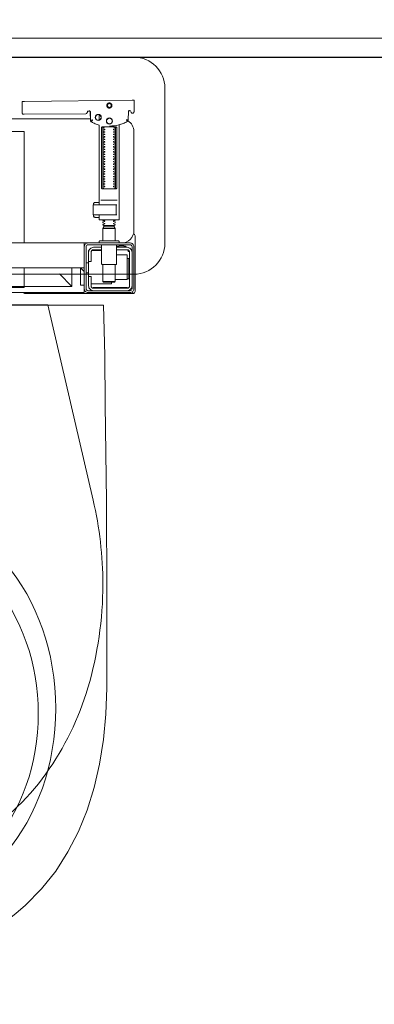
# Model space of a CAD drawing. Header units: millimetres. Extents: x 23192 to 177760, y -399809 to -79279.
# Tile 422 of 656: x 60905 to 60934, y -195503 to -195424. Entities that reach past the tile are written whole.
import ezdxf

# ---------------------------------------------------------------- set-up
doc = ezdxf.new("R2010")
doc.units = ezdxf.units.MM
doc.linetypes.add('HIDDEN2', pattern=[4.7625, 3.175, -1.5875])
doc.layers.get('0').update_dxf_attribs({"lineweight": 0})
for name, color, linetype, lineweight in [('!! 0_ Istn-sciany', 3, 'Continuous', 30), ('!! 2_wypos-sanitarne', 240, 'Continuous', 9), ('!! wymiary osi', 250, 'Continuous', 9)]:
    doc.layers.add(name, color=color, linetype=linetype, lineweight=lineweight)
doc.layers.add('!! 2_WYBURZENIA DO REMONTU', color=7, linetype='Continuous', lineweight=0, true_color=0x4d4d4d, plot=False)
doc.layers.add('!!_@ wypos sanit nd', color=7, linetype='Continuous', lineweight=0, plot=False)
doc.layers.add('Powierzchnia', color=140, linetype='Continuous', lineweight=5, plot=False)
doc.styles.add('TXT', font='simplex.shx')
doc.dimstyles.new('DIM50', dxfattribs={"dimscale": 5, "dimtxt": 2.5, "dimasz": 1.5, "dimexe": 0, "dimexo": 0, "dimgap": 0.5, "dimtad": 1, "dimdec": 4, "dimrnd": 0.5, "dimdsep": 46, "dimtxsty": 'TXT', "dimblk1": 'TICK1', "dimblk2": 'TICK1', "dimsah": 1, "dimcen": 0, "dimse1": 1, "dimse2": 1, "dimclrd": 1, "dimclre": 7, "dimclrt": 9, "dimadec": 0, "dimazin": 0, "dimtfac": 1, "dimtdec": 4, "dimtmove": 2, "dimatfit": 3, "dimldrblk": 'TICK1', "dimfxl": 1, "dimtolj": 1, "dimarcsym": 0})

# ---------------------------------------------------------------- blocks, each defined once
blk = doc.blocks.new('A$C351F644B')
for p, q in [((-16.707, 35.716), (-13.073, 19.983)), ((16.707, 35.716), (13.073, 19.983)), ((13.073, 19.983), (-13.073, 19.983)), ((-20, 17.5), (20, 17.5)), ((-22.5, 2.5), (-22.5, 15)), ((22.5, 15), (22.5, 2.5)), ((20, 0), (-20, 0))]:
    blk.add_line(p, q)
blk.add_circle((0, 8.75), 1.959)
for centre, radius, start, end in [((0, 50.934), 14.066, 90, 120.1094), ((0, 50.934), 14.066, 59.8906, 90), ((2.349, 46.883), 18.749, 120.1094, 144.46232), ((-2.349, 46.883), 18.749, 35.53768, 59.8906), ((6.059, 44.233), 23.308, 144.46232, 163.51826), ((-6.059, 44.233), 23.308, 16.48174, 35.53768), ((11.917, 42.5), 29.417, 163.51826, 180), ((-11.917, 42.5), 29.417, 0, 16.48174), ((11.917, 42.5), 29.417, 180, 193.33258), ((-11.917, 42.5), 29.417, 346.66742, 0), ((-20, 15), 2.5, 90, 180), ((20, 15), 2.5, 0, 90), ((-20, 2.5), 2.5, 180, 270), ((20, 2.5), 2.5, 270, 0)]:
    blk.add_arc(centre, radius, start, end)
blk = doc.blocks.new('A$Cff2eaf8b')
for points in [[(0.16424, 0.07378), (0.16327, 0.07377), (0.16304, 0.07374), (0.16282, 0.07366), (0.16262, 0.07353), (0.16265, 0.07357), (0.16258, 0.07337), (0.16257, 0.07317, -0.157432), (0.16238, 0.07258), (0.1621, 0.07218, -0.241147), (0.16129, 0.07175), (0.1115, 0.07128), (0.11133, 0.07127), (0.11119, 0.07127), (0.11107, 0.07127), (0.11094, 0.07128), (0.11078, 0.0713), (0.11062, 0.07135), (0.11047, 0.07143), (0.11033, 0.07153), (0.11022, 0.07165), (0.11012, 0.07179), (0.11005, 0.07194), (0.11001, 0.0721), (0.10999, 0.07227), (0.10995, 0.08127), (0.11022, 0.08166)], [(0.19647, 0.0744), (0.19626, 0.07438), (0.19604, 0.0743), (0.19585, 0.07417), (0.19566, 0.07396, 0.132231), (0.19551, 0.07346), (0.19546, 0.06691)], [(0.19768, 0.0731, 0.415336), (0.19869, 0.07211)], [(0.19885, 0.07212), (0.19898, 0.07212), (0.19912, 0.07213), (0.19927, 0.07216), (0.1994, 0.07222), (0.19953, 0.07229), (0.19965, 0.07238), (0.19975, 0.07248), (0.20007, 0.07294, 0.158481), (0.20025, 0.07353)], [(0.18031, 0.06175, 0.125713), (0.19466, 0.06556, 0.121439), (0.19519, 0.06605, -0.262119), (0.2, 0.0575), (0.2, -0.0225, -0.414214), (0.19, -0.0325), (0.18751, -0.0325, 0.405519), (0.188, -0.032), (0.188, -0.0313, 0.414214), (0.1875, -0.0308), (0.1725, -0.0308, 0.414214), (0.172, -0.0313), (0.172, -0.032, 0.405519), (0.17249, -0.0325, 0.001664), (0.15993, -0.0325)], [(0.172, -0.00986), (0.172, -0.01366, 0.414214), (0.1722, -0.01386), (0.18462, -0.01386), (0.1878, -0.01386, 0.414214), (0.188, -0.01366), (0.188, 0.06267), (0.18885, 0.06292), (0.18969, 0.06319), (0.19052, 0.0635), (0.19134, 0.06382), (0.19215, 0.06417), (0.19295, 0.06454), (0.19374, 0.06494), (0.19456, 0.06538), (0.19464, 0.06544), (0.19473, 0.0655), (0.19481, 0.06557), (0.19488, 0.06564), (0.19495, 0.06572), (0.19502, 0.06581)], [(0.17647, 0.01114, 0.182836), (0.17636, 0.01123), (0.17515, 0.01163, 0.050055), (0.175, 0.0119), (0.175, 0.01218, 0.050055), (0.17515, 0.01244), (0.17636, 0.01285, 0.719897), (0.17636, 0.01323), (0.17515, 0.01363, 0.050055), (0.175, 0.0139), (0.175, 0.01418, 0.050055), (0.17515, 0.01444), (0.17636, 0.01485, 0.719897), (0.17636, 0.01523), (0.17515, 0.01563, 0.050055), (0.175, 0.0159), (0.175, 0.01618, 0.050055), (0.17515, 0.01644), (0.17636, 0.01685, 0.719897), (0.17636, 0.01723), (0.17515, 0.01763, 0.050055), (0.175, 0.0179), (0.175, 0.01818, 0.050055), (0.17515, 0.01844), (0.17636, 0.01885, 0.719897), (0.17636, 0.01923), (0.17515, 0.01963, 0.050055), (0.175, 0.0199), (0.175, 0.02018, 0.050055), (0.17515, 0.02044), (0.17636, 0.02085, 0.719897), (0.17636, 0.02123), (0.17515, 0.02163, 0.050055), (0.175, 0.0219), (0.175, 0.02218, 0.050055), (0.17515, 0.02244), (0.17636, 0.02285, 0.719897), (0.17636, 0.02323), (0.17515, 0.02363, 0.050055), (0.175, 0.0239), (0.175, 0.02418, 0.050055), (0.17515, 0.02444), (0.17636, 0.02485, 0.719897), (0.17636, 0.02523), (0.17515, 0.02563, 0.050055), (0.175, 0.0259), (0.175, 0.02618, 0.050055), (0.17515, 0.02644), (0.17636, 0.02685, 0.719897), (0.17636, 0.02723), (0.17515, 0.02763, 0.050055), (0.175, 0.0279), (0.175, 0.02818, 0.050055), (0.17515, 0.02844), (0.17636, 0.02885, 0.719897), (0.17636, 0.02923), (0.17515, 0.02963, 0.050055), (0.175, 0.0299), (0.175, 0.03018, 0.050055), (0.17515, 0.03044), (0.17636, 0.03085, 0.719897), (0.17636, 0.03123), (0.17515, 0.03163, 0.050055), (0.175, 0.0319), (0.175, 0.03218, 0.050055), (0.17515, 0.03244), (0.17636, 0.03285, 0.719897), (0.17636, 0.03323), (0.17515, 0.03363, 0.050055), (0.175, 0.0339), (0.175, 0.03418, 0.050055), (0.17515, 0.03444), (0.17636, 0.03485, 0.719897), (0.17636, 0.03523), (0.17515, 0.03563, 0.050055), (0.175, 0.0359), (0.175, 0.03618, 0.050055), (0.17515, 0.03644), (0.17636, 0.03685, 0.719897), (0.17636, 0.03723), (0.17515, 0.03763, 0.050055), (0.175, 0.0379), (0.175, 0.03818, 0.050055), (0.17515, 0.03844), (0.17636, 0.03885, 0.719897), (0.17636, 0.03923), (0.17515, 0.03963, 0.050055), (0.175, 0.0399), (0.175, 0.04018, 0.050055), (0.17515, 0.04044), (0.17636, 0.04085, 0.719897), (0.17636, 0.04123), (0.17515, 0.04163, 0.050055), (0.175, 0.0419), (0.175, 0.04218, 0.050055), (0.17515, 0.04244), (0.17636, 0.04285, 0.719897), (0.17636, 0.04323), (0.17515, 0.04363, 0.050055), (0.175, 0.0439), (0.175, 0.04418, 0.050055), (0.17515, 0.04444), (0.17636, 0.04485, 0.719897), (0.17636, 0.04523), (0.17515, 0.04563, 0.050055), (0.175, 0.0459), (0.175, 0.04618, 0.050055), (0.17515, 0.04644), (0.17636, 0.04685, 0.719897), (0.17636, 0.04723), (0.17515, 0.04763, 0.050055), (0.175, 0.0479), (0.175, 0.04818, 0.050055), (0.17515, 0.04844), (0.17636, 0.04885, 0.719897), (0.17636, 0.04923), (0.17515, 0.04963, 0.050055), (0.175, 0.0499), (0.175, 0.05018, 0.050055), (0.17515, 0.05044), (0.17636, 0.05085, 0.719897), (0.17636, 0.05123), (0.17515, 0.05163, 0.050055), (0.175, 0.0519), (0.175, 0.05218, 0.050055), (0.17515, 0.05244), (0.17636, 0.05285, 0.719897), (0.17636, 0.05323), (0.17515, 0.05363, 0.050055), (0.175, 0.0539), (0.175, 0.05418, 0.050055), (0.17515, 0.05444), (0.17636, 0.05485, 0.719897), (0.17636, 0.05523), (0.17515, 0.05563, 0.050055), (0.175, 0.0559), (0.175, 0.05618, 0.050055), (0.17515, 0.05644), (0.17636, 0.05685, 0.719897), (0.17636, 0.05723), (0.17515, 0.05763, 0.050055), (0.175, 0.0579), (0.175, 0.05818, 0.050055), (0.17515, 0.05844), (0.17636, 0.05885, 0.719897), (0.17636, 0.05923), (0.17515, 0.05963, 0.050055), (0.175, 0.0599), (0.175, 0.06018, 0.050055), (0.17515, 0.06044), (0.17636, 0.06085, 0.474594), (0.17647, 0.06114)], [(0.18353, 0.06114, 0.474594), (0.18364, 0.06085), (0.18485, 0.06044, 0.050055), (0.185, 0.06018), (0.185, 0.0599, 0.050055), (0.18485, 0.05963), (0.18364, 0.05923, 0.719897), (0.18364, 0.05885), (0.18485, 0.05844, 0.050055), (0.185, 0.05818), (0.185, 0.0579, 0.050055), (0.18485, 0.05763), (0.18364, 0.05723, 0.719897), (0.18364, 0.05685), (0.18485, 0.05644, 0.050055), (0.185, 0.05618), (0.185, 0.0559, 0.050055), (0.18485, 0.05563), (0.18364, 0.05523, 0.719897), (0.18364, 0.05485), (0.18485, 0.05444, 0.050055), (0.185, 0.05418), (0.185, 0.0539, 0.050055), (0.18485, 0.05363), (0.18364, 0.05323, 0.719897), (0.18364, 0.05285), (0.18485, 0.05244, 0.050055), (0.185, 0.05218), (0.185, 0.0519, 0.050055), (0.18485, 0.05163), (0.18364, 0.05123, 0.719897), (0.18364, 0.05085), (0.18485, 0.05044, 0.050055), (0.185, 0.05018), (0.185, 0.0499, 0.050055), (0.18485, 0.04963), (0.18364, 0.04923, 0.719897), (0.18364, 0.04885), (0.18485, 0.04844, 0.050055), (0.185, 0.04818), (0.185, 0.0479, 0.050055), (0.18485, 0.04763), (0.18364, 0.04723, 0.719897), (0.18364, 0.04685), (0.18485, 0.04644, 0.050055), (0.185, 0.04618), (0.185, 0.0459, 0.050055), (0.18485, 0.04563), (0.18364, 0.04523, 0.719897), (0.18364, 0.04485), (0.18485, 0.04444, 0.050055), (0.185, 0.04418), (0.185, 0.0439, 0.050055), (0.18485, 0.04363), (0.18364, 0.04323, 0.719897), (0.18364, 0.04285), (0.18485, 0.04244, 0.050055), (0.185, 0.04218), (0.185, 0.0419, 0.050055), (0.18485, 0.04163), (0.18364, 0.04123, 0.719897), (0.18364, 0.04085), (0.18485, 0.04044, 0.050055), (0.185, 0.04018), (0.185, 0.0399, 0.050055), (0.18485, 0.03963), (0.18364, 0.03923, 0.719897), (0.18364, 0.03885), (0.18485, 0.03844, 0.050055), (0.185, 0.03818), (0.185, 0.0379, 0.050055), (0.18485, 0.03763), (0.18364, 0.03723, 0.719897), (0.18364, 0.03685), (0.18485, 0.03644, 0.050055), (0.185, 0.03618), (0.185, 0.0359, 0.050055), (0.18485, 0.03563), (0.18364, 0.03523, 0.719897), (0.18364, 0.03485), (0.18485, 0.03444, 0.050055), (0.185, 0.03418), (0.185, 0.0339, 0.050055), (0.18485, 0.03363), (0.18364, 0.03323, 0.719897), (0.18364, 0.03285), (0.18485, 0.03244, 0.050055), (0.185, 0.03218), (0.185, 0.0319, 0.050055), (0.18485, 0.03163), (0.18364, 0.03123, 0.719897), (0.18364, 0.03085), (0.18485, 0.03044, 0.050055), (0.185, 0.03018), (0.185, 0.0299, 0.050055), (0.18485, 0.02963), (0.18364, 0.02923, 0.719897), (0.18364, 0.02885), (0.18485, 0.02844, 0.050055), (0.185, 0.02818), (0.185, 0.0279, 0.050055), (0.18485, 0.02763), (0.18364, 0.02723, 0.719897), (0.18364, 0.02685), (0.18485, 0.02644, 0.050055), (0.185, 0.02618), (0.185, 0.0259, 0.050055), (0.18485, 0.02563), (0.18364, 0.02523, 0.719897), (0.18364, 0.02485), (0.18485, 0.02444, 0.050055), (0.185, 0.02418), (0.185, 0.0239, 0.050055), (0.18485, 0.02363), (0.18364, 0.02323, 0.719897), (0.18364, 0.02285), (0.18485, 0.02244, 0.050055), (0.185, 0.02218), (0.185, 0.0219, 0.050055), (0.18485, 0.02163), (0.18364, 0.02123, 0.719897), (0.18364, 0.02085), (0.18485, 0.02044, 0.050055), (0.185, 0.02018), (0.185, 0.0199, 0.050055), (0.18485, 0.01963), (0.18364, 0.01923, 0.719897), (0.18364, 0.01885), (0.18485, 0.01844, 0.050055), (0.185, 0.01818), (0.185, 0.0179, 0.050055), (0.18485, 0.01763), (0.18364, 0.01723, 0.719897), (0.18364, 0.01685), (0.18485, 0.01644, 0.050055), (0.185, 0.01618), (0.185, 0.0159, 0.050055), (0.18485, 0.01563), (0.18364, 0.01523, 0.719897), (0.18364, 0.01485), (0.18485, 0.01444, 0.050055), (0.185, 0.01418), (0.185, 0.0139, 0.050055), (0.18485, 0.01363), (0.18364, 0.01323, 0.719897), (0.18364, 0.01285), (0.18485, 0.01244, 0.050055), (0.185, 0.01218), (0.185, 0.0119, 0.050055), (0.18485, 0.01163), (0.18364, 0.01123, 0.182836), (0.18353, 0.01114)], [(0.18575, -0.00966), (0.18575, -0.00207), (0.18572, -0.00196), (0.18564, -0.00189), (0.18554, -0.00186), (0.18565, -0.00188), (0.18573, -0.00194), (0.18577, -0.00204), (0.18577, -0.00966), (0.18574, -0.00977), (0.18566, -0.00984), (0.18547, -0.00986), (0.18558, -0.00981), (0.18563, -0.00966), (0.18563, -0.00206), (0.18557, -0.00191), (0.18547, -0.00186), (0.16743, -0.00186, 0.414214), (0.16723, -0.00206), (0.16723, -0.00966, 0.414214), (0.16743, -0.00986), (0.18547, -0.00986)], [(0.18555, -0.00986, 0.414213), (0.18575, -0.00966), (0.18575, -0.00207), (0.18575, -0.00966), (0.18572, -0.00977), (0.18564, -0.00984), (0.18554, -0.00986)], [(0.175, -0.01382), (0.175, -0.01406, -0.050055), (0.17515, -0.01432), (0.17636, -0.01473, -0.719897), (0.17636, -0.01511), (0.17515, -0.01552, -0.050055), (0.175, -0.01578), (0.175, -0.01606, -0.050055), (0.17515, -0.01632), (0.17636, -0.01673, -0.719897), (0.17636, -0.01711), (0.17515, -0.01752, -0.050055), (0.175, -0.01778), (0.1759, -0.0183), (0.1759, -0.01936), (0.175, -0.02092), (0.175, -0.0308)], [(0.185, -0.01382), (0.185, -0.01406, 0.050055), (0.18485, -0.01432), (0.18364, -0.01473, 0.719897), (0.18364, -0.01511), (0.18485, -0.01552, 0.050055), (0.185, -0.01578), (0.185, -0.01606, 0.050055), (0.18485, -0.01632), (0.18364, -0.01673, 0.719897), (0.18364, -0.01711), (0.18485, -0.01752, 0.050055), (0.185, -0.01778), (0.1841, -0.0183), (0.1841, -0.01936), (0.185, -0.02092), (0.185, -0.0308)], [(0.2001, -0.02534, 0.126559), (0.19961, -0.02525)], [(0.20099, -0.02671, 0.198909), (0.20055, -0.02564, 0.091301), (0.2001, -0.02534)], [(0.16379, -0.0385), (0.1635, -0.0385), (0.1635, -0.04, -0.414214), (0.1675, -0.036), (0.174, -0.036)], [(0.174, -0.038), (0.1675, -0.038, 0.414214), (0.1655, -0.04), (0.1655, -0.0475), (0.1635, -0.0475), (0.1635, -0.067, 0.414214), (0.1675, -0.071)], [(0.1635, -0.0595), (0.1655, -0.0595), (0.1655, -0.067, 0.414214), (0.1675, -0.069), (0.1945, -0.069, 0.414214), (0.1965, -0.067), (0.1965, -0.04, 0.414214), (0.1945, -0.038), (0.186, -0.038)], [(0.174, -0.034), (0.174, -0.0493, 0.414214), (0.1745, -0.0498), (0.1855, -0.0498, 0.414214), (0.186, -0.0493), (0.186, -0.034)], [(0.19375, -0.03562, 0.119096), (0.19, -0.03454, 0.119096), (0.18625, -0.03562)], [(0.19375, -0.036), (0.19375, -0.03562), (0.18625, -0.03562), (0.18625, -0.036), (0.1945, -0.036, -0.414214), (0.1985, -0.04)], [(0.1945, -0.04497), (0.19515, -0.04496), (0.19542, -0.04496), (0.1956, -0.04496), (0.19566, -0.04496, 0.116465), (0.19589, -0.0449), (0.196, -0.04485), (0.196, -0.06155), (0.19589, -0.0615, 0.116465), (0.19566, -0.06144), (0.19542, -0.06144), (0.19515, -0.06144), (0.1945, -0.06143)], [(0.1945, -0.071, 0.414214), (0.1985, -0.067)], [(0.11124, -0.0725), (0.11142, -0.07274), (0.11165, -0.07293), (0.11192, -0.07308), (0.1122, -0.07317), (0.1125, -0.0732), (0.1623, -0.0732, 0.326231), (0.16325, -0.0725)], [(0.1987, -0.07216, 0.000114), (0.1987, -0.07216, 0.517015), (0.20003, -0.07309), (0.19993, -0.07313), (0.19983, -0.07315), (0.19971, -0.07318), (0.19958, -0.07319), (0.19948, -0.07319), (0.19903, -0.07319), (0.19841, -0.07319), (0.19771, -0.07319), (0.16427, -0.07319), (0.16392, -0.07319), (0.16356, -0.07319), (0.16323, -0.07319), (0.16293, -0.07319), (0.16269, -0.07319), (0.16249, -0.07319), (0.16236, -0.07319)], [(0.2001, -0.07306, 0.091301), (0.20055, -0.07276, 0.198909), (0.20099, -0.0717)]]:
    blk.add_lwpolyline(points, format="xyb")
for points in [[(0.19864, 0.08252), (0.11173, 0.08169)], [(0.20013, 0.08252), (0.20025, 0.07353)], [(0.16386, 0.07389), (0.16409, 0.07384), (0.16425, 0.07378), (0.1644, 0.07368), (0.16452, 0.07356), (0.16463, 0.07342), (0.16471, 0.07326), (0.16476, 0.07309), (0.16478, 0.07292), (0.16496, 0.06636), (0.16497, 0.06624), (0.16498, 0.06614), (0.165, 0.06604), (0.16503, 0.06594), (0.16507, 0.06584), (0.16511, 0.06575), (0.16516, 0.06566), (0.16521, 0.06557), (0.16527, 0.06549), (0.16534, 0.0654), (0.16542, 0.06533), (0.1655, 0.06526), (0.16558, 0.06519), (0.16567, 0.06513), (0.16576, 0.06508), (0.16651, 0.0647), (0.16726, 0.06433), (0.16803, 0.06399), (0.16881, 0.06367), (0.1696, 0.06337), (0.17039, 0.06309), (0.17119, 0.06284), (0.172, 0.0626), (0.172, -0.00186)], [(0.1651, 0.06653), (0.16492, 0.07312), (0.1649, 0.07329), (0.16485, 0.07345), (0.16478, 0.07361), (0.16467, 0.07374), (0.16455, 0.07386), (0.16441, 0.07396), (0.16425, 0.07403), (0.16409, 0.07408), (0.16391, 0.07409)], [(0.19757, 0.07355), (0.19749, 0.07368), (0.19738, 0.0738), (0.19726, 0.0739), (0.19713, 0.07399), (0.19698, 0.07405), (0.19683, 0.07408), (0.19667, 0.07409), (0.19577, 0.07408)], [(0.16493, 0.0675), (-0.16477, 0.0675)], [(0.172, 0.07087), (0.172, 0.06656)], [(-0.11847, -0.0325), (-0.11847, 0.0575), (0.11153, 0.0575), (0.11153, -0.0325)], [(0.17483, 0.06014), (0.17483, 0.01214)], [(0.18523, 0.01214), (0.18523, 0.06014)], [(0.16811, -0.00015), (0.16776, -0.00056), (0.16776, -0.00022), (0.16779, -0.00011), (0.16786, -0.00004), (0.16797, 0), (0.1681, 0.00001), (0.16822, 0.00001), (0.16841, 0.00003), (0.16887, 0.00014), (0.172, 0.00014)], [(0.16848, 0.00006), (0.16856, 0.00012), (0.16876, 0.00014)], [(0.18662, 0.00214), (0.17345, 0.00214)], [(0.16732, -0.0019), (0.16732, -0.00074), (0.16736, -0.00062), (0.16746, -0.00054), (0.16767, -0.00049)], [(0.16751, -0.00165), (0.16754, -0.00139), (0.16766, -0.00086)], [(0.17371, -0.00186), (0.18481, -0.00186), (0.18637, -0.00186)], [(0.16767, -0.01124), (0.16755, -0.01122), (0.16746, -0.01119), (0.16737, -0.01112), (0.16732, -0.01098), (0.16732, -0.00983)], [(0.16766, -0.01087), (0.16754, -0.01033), (0.16751, -0.01008)], [(0.172, -0.01186), (0.16887, -0.01186), (0.16841, -0.01176), (0.16831, -0.01174), (0.16819, -0.01174), (0.16806, -0.01173), (0.16794, -0.01172), (0.16783, -0.01166), (0.16776, -0.01151), (0.16776, -0.01117), (0.16811, -0.01157)], [(0.16876, -0.01186), (0.16866, -0.01186), (0.16848, -0.01178)], [(0.18558, -0.00986), (0.18637, -0.00986)], [(0.185, -0.02092), (0.175, -0.02092)], [(0.1759, -0.0183), (0.1841, -0.0183)], [(0.1841, -0.01936), (0.1759, -0.01936)], [(0.19962, -0.02522), (0.19976, -0.02523), (0.19987, -0.02526), (0.20001, -0.0253)], [(0.20099, -0.02671), (0.20099, -0.0717)], [(-0.16, -0.0355), (-0.16, -0.0325), (0.16, -0.0325), (0.16, -0.0355)], [(0.16, -0.0485), (0.16, -0.0365)], [(0.174, -0.0385), (0.16618, -0.0385)], [(0.167, -0.03806), (0.16693, -0.03815), (0.16687, -0.03825), (0.16681, -0.03837), (0.16675, -0.0385)], [(0.19499, -0.03806), (0.19506, -0.03814), (0.19512, -0.03823), (0.19517, -0.03833), (0.19521, -0.03842), (0.19525, -0.03853), (0.19528, -0.03863), (0.19531, -0.03874), (0.19533, -0.03885), (0.19535, -0.03896), (0.19537, -0.03907), (0.19538, -0.03917), (0.19539, -0.03927), (0.19537, -0.03937), (0.19547, -0.0394), (0.19557, -0.0394), (0.19567, -0.0394), (0.19578, -0.0394), (0.19589, -0.0394), (0.19612, -0.0394), (0.19616, -0.0393), (0.19615, -0.03919), (0.19613, -0.03907), (0.19609, -0.03894), (0.19605, -0.03882), (0.19594, -0.03861)], [(0.1635, -0.0475), (0.1635, -0.04)], [(0.186, -0.042), (0.1945, -0.042), (0.1945, -0.062), (0.185, -0.062)], [(0.19591, -0.04489), (0.19602, -0.04489), (0.19615, -0.04489), (0.19632, -0.04489), (0.1965, -0.04489)], [(0.16, -0.0555), (0.157, -0.0525), (0.16, -0.0525), (-0.16, -0.0525), (-0.157, -0.0525), (-0.16, -0.0555)], [(0.11153, -0.0525), (0.11153, -0.0675), (0.15, -0.0675)], [(0.14, -0.0575), (0.15, -0.0675), (0.15, -0.0525)], [(0.16, -0.0665), (0.157, -0.0665), (0.157, -0.0525)], [(0.1615, -0.0485), (0.1635, -0.0485)], [(0.175, -0.0498), (0.175, -0.06346), (0.1755, -0.06396), (0.1845, -0.06396), (0.185, -0.06346), (0.185, -0.0498)], [(0.1615, -0.0565), (0.1635, -0.0565)], [(0.185, -0.06346), (0.175, -0.06346)], [(0.1965, -0.06151), (0.19632, -0.06151), (0.19615, -0.06151), (0.19602, -0.06151), (0.19591, -0.06151)], [(0.16, -0.0695), (0.16, -0.0725), (0.03305, -0.0725)], [(0.1655, -0.0655), (0.182, -0.0655), (0.182, -0.06396)], [(0.16721, -0.0685), (0.19466, -0.0685), (0.19478, -0.0685)], [(0.17, -0.069), (0.17, -0.0685)], [(0.174, -0.069), (0.174, -0.0685)]]:
    blk.add_lwpolyline(points)
for points in [[(0.18024, 0.0763), (0.18044, 0.07631), (0.18064, 0.07634), (0.18083, 0.07639), (0.18102, 0.07646), (0.1812, 0.07655), (0.18138, 0.07665), (0.18154, 0.07677), (0.18168, 0.07691), (0.18182, 0.07706), (0.18193, 0.07722), (0.18204, 0.0774), (0.18212, 0.07758), (0.18219, 0.07777), (0.18223, 0.07796), (0.18226, 0.07816), (0.18227, 0.07836), (0.18226, 0.07857), (0.18223, 0.07876), (0.18217, 0.07896), (0.18211, 0.07915), (0.18202, 0.07933), (0.18191, 0.0795), (0.18179, 0.07966), (0.18165, 0.07981), (0.1815, 0.07994), (0.18134, 0.08006), (0.18117, 0.08016), (0.18099, 0.08024), (0.1808, 0.08031), (0.1806, 0.08036), (0.1804, 0.08038), (0.1802, 0.08039), (0.18, 0.08038), (0.1798, 0.08035), (0.17961, 0.0803), (0.17942, 0.08023), (0.17924, 0.08014), (0.17907, 0.08004), (0.17891, 0.07992), (0.17876, 0.07978), (0.17863, 0.07963), (0.17851, 0.07947), (0.17841, 0.07929), (0.17832, 0.07911), (0.17826, 0.07892), (0.17821, 0.07872), (0.17818, 0.07853), (0.17817, 0.07832), (0.17819, 0.07812), (0.17822, 0.07793), (0.17827, 0.07773), (0.17834, 0.07754), (0.17842, 0.07736), (0.17853, 0.07719), (0.17865, 0.07703), (0.17879, 0.07688), (0.17894, 0.07675), (0.1791, 0.07663), (0.17927, 0.07653), (0.17946, 0.07645), (0.17965, 0.07638), (0.17984, 0.07633), (0.18004, 0.07631)], [(0.18023, 0.07679), (0.18038, 0.0768), (0.18053, 0.07682), (0.18068, 0.07686), (0.18082, 0.07691), (0.18096, 0.07698), (0.18109, 0.07706), (0.18121, 0.07715), (0.18132, 0.07725), (0.18143, 0.07737), (0.18151, 0.07749), (0.18159, 0.07762), (0.18166, 0.07776), (0.18171, 0.0779), (0.18174, 0.07805), (0.18176, 0.0782), (0.18177, 0.07835), (0.18176, 0.0785), (0.18174, 0.07866), (0.1817, 0.0788), (0.18164, 0.07895), (0.18158, 0.07908), (0.1815, 0.07921), (0.18141, 0.07933), (0.1813, 0.07944), (0.18119, 0.07955), (0.18107, 0.07964), (0.18093, 0.07971), (0.1808, 0.07978), (0.18065, 0.07983), (0.18051, 0.07986), (0.18036, 0.07988), (0.1802, 0.07989), (0.18005, 0.07988), (0.1799, 0.07986), (0.17975, 0.07982), (0.17961, 0.07976), (0.17947, 0.0797), (0.17935, 0.07962), (0.17922, 0.07953), (0.17911, 0.07942), (0.17901, 0.07931), (0.17892, 0.07919), (0.17884, 0.07906), (0.17878, 0.07892), (0.17873, 0.07877), (0.1787, 0.07863), (0.17867, 0.07848), (0.17867, 0.07832), (0.17868, 0.07817), (0.1787, 0.07802), (0.17874, 0.07787), (0.17879, 0.07773), (0.17886, 0.07759), (0.17894, 0.07746), (0.17903, 0.07734), (0.17913, 0.07723), (0.17925, 0.07713), (0.17937, 0.07704), (0.1795, 0.07696), (0.17964, 0.0769), (0.17978, 0.07685), (0.17993, 0.07682), (0.18008, 0.07679)], [(0.16587, 0.06536), (0.16582, 0.06538), (0.16577, 0.06542), (0.16573, 0.06545), (0.16568, 0.06549), (0.16563, 0.06553), (0.16558, 0.06558), (0.16553, 0.06563), (0.16548, 0.06568), (0.16544, 0.06573), (0.1654, 0.06579), (0.16536, 0.06585), (0.16532, 0.06591), (0.16529, 0.06597), (0.16526, 0.06603), (0.16523, 0.0661), (0.16521, 0.06616), (0.16519, 0.06623), (0.16517, 0.06629), (0.16515, 0.06636), (0.16514, 0.06642), (0.16514, 0.06648), (0.16513, 0.06654), (0.16513, 0.06659), (0.16518, 0.06661), (0.16643, 0.06666), (0.16648, 0.06666), (0.16654, 0.06666), (0.16659, 0.06668), (0.16664, 0.06665), (0.16661, 0.06661), (0.16658, 0.06656), (0.16655, 0.06651), (0.16652, 0.06645), (0.16594, 0.06536)], [(0.18533, 0.06114), (0.18541, 0.06113), (0.1855, 0.06112), (0.18559, 0.06111), (0.18567, 0.06108), (0.18575, 0.06105), (0.18583, 0.06101), (0.18591, 0.06096), (0.18597, 0.0609), (0.18604, 0.06084), (0.18609, 0.06076), (0.18615, 0.06068), (0.18619, 0.06058), (0.18623, 0.06048), (0.18625, 0.06037), (0.18627, 0.06025), (0.18628, 0.06014), (0.18628, 0.01214), (0.18627, 0.01202), (0.18625, 0.01191), (0.18623, 0.0118), (0.18619, 0.01169), (0.18615, 0.0116), (0.18609, 0.01151), (0.18604, 0.01144), (0.18597, 0.01137), (0.18591, 0.01131), (0.18583, 0.01126), (0.18575, 0.01122), (0.18567, 0.01119), (0.18559, 0.01117), (0.1855, 0.01115), (0.18541, 0.01114), (0.18533, 0.01114), (0.17475, 0.01114), (0.17466, 0.01114), (0.17457, 0.01115), (0.17449, 0.01117), (0.1744, 0.01119), (0.17432, 0.01122), (0.17424, 0.01126), (0.17416, 0.01131), (0.17409, 0.01137), (0.17403, 0.01144), (0.17397, 0.01151), (0.17392, 0.0116), (0.17387, 0.01169), (0.17384, 0.0118), (0.17381, 0.01191), (0.17379, 0.01202), (0.17379, 0.01214), (0.17379, 0.06014), (0.17379, 0.06025), (0.17381, 0.06037), (0.17384, 0.06048), (0.17387, 0.06058), (0.17392, 0.06068), (0.17397, 0.06076), (0.17403, 0.06084), (0.17409, 0.0609), (0.17416, 0.06096), (0.17424, 0.06101), (0.17432, 0.06105), (0.1744, 0.06108), (0.17449, 0.06111), (0.17457, 0.06112), (0.17466, 0.06113), (0.17475, 0.06114)], [(-0.11847, -0.0685), (0.11153, -0.0685), (0.11153, -0.0675), (-0.11847, -0.0675)]]:
    blk.add_lwpolyline(points, close=True)
for points in [[(0.19546, 0.0669), (0.19546, 0.0669), (0.19546, 0.0669), (0.19546, 0.06691), (0.19546, 0.06691), (0.19546, 0.06691), (0.19546, 0.06691), (0.19546, 0.06691), (0.19546, 0.06691), (0.19546, 0.06691), (0.19546, 0.06691), (0.19546, 0.06691), (0.19546, 0.06691), (0.19546, 0.06691), (0.19546, 0.06691), (0.19546, 0.06691), (0.19546, 0.06691), (0.19546, 0.06691), (0.19546, 0.06691), (0.19546, 0.06691), (0.19546, 0.0669), (0.19546, 0.0669), (0.19546, 0.0669), (0.19546, 0.0669), (0.19546, 0.0669), (0.19546, 0.0669), (0.19546, 0.0669), (0.19546, 0.0669), (0.19546, 0.0669), (0.19546, 0.0669), (0.19546, 0.0669), (0.19546, 0.0669), (0.19546, 0.0669), (0.19546, 0.0669), (0.19546, 0.0669), (0.19546, 0.0669), (0.19545, 0.0669), (0.19545, 0.06691), (0.19545, 0.06691), (0.19545, 0.06691), (0.19545, 0.06691), (0.19545, 0.06691), (0.19545, 0.06691), (0.19545, 0.06691), (0.19545, 0.06691), (0.19544, 0.06691), (0.19544, 0.06691), (0.19544, 0.0669), (0.19544, 0.0669), (0.19544, 0.0669), (0.19543, 0.0669), (0.19543, 0.0669), (0.19543, 0.0669), (0.19543, 0.0669), (0.19543, 0.0669), (0.19543, 0.0669), (0.19543, 0.0669), (0.19542, 0.0669), (0.19542, 0.0669), (0.19542, 0.0669), (0.19542, 0.0669), (0.19542, 0.0669), (0.19541, 0.0669), (0.19541, 0.0669), (0.19541, 0.0669), (0.19541, 0.0669), (0.19541, 0.0669), (0.1954, 0.0669), (0.1954, 0.0669), (0.1954, 0.0669), (0.19539, 0.0669), (0.19539, 0.0669), (0.19539, 0.0669), (0.19537, 0.06691), (0.19537, 0.06691), (0.19537, 0.06691), (0.19536, 0.06691), (0.19536, 0.06691), (0.19535, 0.06691), (0.19535, 0.06691), (0.19534, 0.06691), (0.19534, 0.06691), (0.19533, 0.06691), (0.19533, 0.06691), (0.19532, 0.06691), (0.19532, 0.06691), (0.19531, 0.06691), (0.19531, 0.06691), (0.1953, 0.06691), (0.19529, 0.06691), (0.19529, 0.06691), (0.19528, 0.06691), (0.19527, 0.06691), (0.19527, 0.06691), (0.19526, 0.06691), (0.19525, 0.06691), (0.19524, 0.06691), (0.19523, 0.06691), (0.19523, 0.06691), (0.19522, 0.06691), (0.19521, 0.06691), (0.1952, 0.06691), (0.19519, 0.06691), (0.19518, 0.06691), (0.19517, 0.06691), (0.19516, 0.06691), (0.19515, 0.06691), (0.19514, 0.06691), (0.19513, 0.06691), (0.19512, 0.06691), (0.19511, 0.06691), (0.1951, 0.06691), (0.19509, 0.06691), (0.19508, 0.06691), (0.19507, 0.06691), (0.19506, 0.06691), (0.19505, 0.06691), (0.19504, 0.06691), (0.19503, 0.06691), (0.19502, 0.06691), (0.19501, 0.06691), (0.19499, 0.06691), (0.19498, 0.06691), (0.19497, 0.06691), (0.19496, 0.06691), (0.19495, 0.06691), (0.19494, 0.06692), (0.19492, 0.06692), (0.19491, 0.06692), (0.1949, 0.06692), (0.19489, 0.06692), (0.19487, 0.06692), (0.19486, 0.06692), (0.19485, 0.06692), (0.19484, 0.06692), (0.19482, 0.06692), (0.19481, 0.06692), (0.19469, 0.06692), (0.19464, 0.06692), (0.19459, 0.06692), (0.19456, 0.06692), (0.19453, 0.06692), (0.19451, 0.06692), (0.19448, 0.06692), (0.19445, 0.06692), (0.19443, 0.06692), (0.1944, 0.06692), (0.19438, 0.06692), (0.19435, 0.06692), (0.19433, 0.06692), (0.1943, 0.06692), (0.19428, 0.06692), (0.19427, 0.06692), (0.19425, 0.06692), (0.19423, 0.06692), (0.19422, 0.06692), (0.19421, 0.06692), (0.19419, 0.06692), (0.19418, 0.06692), (0.19418, 0.06692), (0.19417, 0.06692), (0.19416, 0.06692), (0.19416, 0.06692), (0.19415, 0.06692), (0.19415, 0.06693), (0.19414, 0.06693), (0.19414, 0.06693), (0.19413, 0.06693), (0.19413, 0.06693), (0.19412, 0.06693), (0.19412, 0.06693), (0.19411, 0.06693), (0.19411, 0.06693), (0.19411, 0.06692), (0.1941, 0.06692), (0.1941, 0.06692), (0.1941, 0.06692), (0.19409, 0.06692), (0.19409, 0.06692), (0.19409, 0.06692), (0.19408, 0.06692), (0.19408, 0.06692), (0.19408, 0.06692), (0.19407, 0.06692), (0.19407, 0.06692), (0.19406, 0.06692), (0.19406, 0.06692), (0.19406, 0.06692), (0.19406, 0.06692), (0.19405, 0.06692), (0.19405, 0.06692), (0.19405, 0.06692), (0.19405, 0.06692), (0.19404, 0.06693), (0.19404, 0.06693), (0.19404, 0.06693), (0.19403, 0.06693), (0.19403, 0.06693), (0.19402, 0.06693), (0.19402, 0.06694), (0.19402, 0.06694), (0.19401, 0.06694), (0.19401, 0.06694), (0.19401, 0.06694), (0.194, 0.06694), (0.194, 0.06694), (0.194, 0.06694), (0.194, 0.06694), (0.194, 0.06694), (0.194, 0.06694), (0.19399, 0.06694), (0.19399, 0.06694), (0.19399, 0.06694), (0.19399, 0.06694), (0.19399, 0.06694), (0.19399, 0.06694), (0.19399, 0.06694), (0.19398, 0.06694), (0.19398, 0.06694), (0.19398, 0.06694), (0.19398, 0.06693), (0.19398, 0.06693), (0.19397, 0.06693), (0.19397, 0.06693), (0.19397, 0.06693), (0.19397, 0.06693), (0.19397, 0.06692), (0.19397, 0.06692), (0.19397, 0.06692), (0.19397, 0.06692), (0.19397, 0.06692), (0.19397, 0.06691), (0.19397, 0.06691), (0.19397, 0.06691), (0.19397, 0.06691), (0.19397, 0.0669), (0.19397, 0.0669), (0.19397, 0.0669), (0.19397, 0.0669), (0.19397, 0.0669), (0.19397, 0.06689), (0.19397, 0.06689), (0.19397, 0.06689), (0.19397, 0.06689), (0.19397, 0.06689), (0.19397, 0.06688), (0.19397, 0.06688), (0.19398, 0.06688), (0.19398, 0.06688), (0.19398, 0.06688), (0.19398, 0.06687), (0.19399, 0.06687), (0.19399, 0.06687), (0.19399, 0.06687), (0.194, 0.06686), (0.194, 0.06686), (0.19401, 0.06685), (0.19401, 0.06685), (0.19401, 0.06685), (0.19402, 0.06684), (0.19402, 0.06684), (0.19402, 0.06684), (0.19402, 0.06683), (0.19403, 0.06683), (0.19403, 0.06683), (0.19403, 0.06682), (0.19403, 0.06682), (0.19403, 0.06682), (0.19403, 0.06681), (0.19403, 0.06681), (0.19404, 0.06681), (0.19404, 0.06681), (0.19404, 0.0668), (0.19404, 0.0668), (0.19404, 0.0668), (0.19404, 0.06679), (0.19405, 0.06679), (0.19405, 0.06679), (0.19405, 0.06678), (0.19405, 0.06678), (0.19405, 0.06677), (0.19406, 0.06677), (0.19406, 0.06677), (0.19406, 0.06676), (0.19406, 0.06676), (0.19407, 0.06675), (0.19407, 0.06675), (0.19407, 0.06674), (0.19408, 0.06673), (0.19408, 0.06672), (0.19409, 0.06671), (0.1941, 0.0667), (0.1941, 0.06669), (0.19411, 0.06668), (0.19412, 0.06666), (0.19414, 0.06663), (0.19416, 0.06659), (0.19418, 0.06655), (0.19419, 0.06653), (0.1942, 0.06652), (0.19421, 0.0665), (0.19422, 0.06648), (0.19423, 0.06646), (0.19433, 0.06627), (0.19434, 0.06626), (0.19435, 0.06624), (0.19436, 0.06622), (0.19437, 0.06621), (0.19438, 0.06619), (0.19439, 0.06618), (0.1944, 0.06616), (0.1944, 0.06614), (0.19441, 0.06613), (0.19442, 0.06611), (0.19443, 0.0661), (0.19444, 0.06608), (0.19445, 0.06607), (0.19445, 0.06605), (0.19446, 0.06604), (0.19447, 0.06603), (0.19448, 0.06601), (0.19448, 0.066), (0.19449, 0.06598), (0.1945, 0.06597), (0.19451, 0.06596), (0.19451, 0.06595), (0.19452, 0.06593), (0.19453, 0.06592), (0.19453, 0.06591), (0.19454, 0.0659), (0.19455, 0.06588), (0.19455, 0.06587), (0.19456, 0.06586), (0.19457, 0.06585), (0.19457, 0.06584), (0.19458, 0.06583), (0.19458, 0.06582), (0.19459, 0.06581), (0.19459, 0.0658), (0.1946, 0.06579), (0.1946, 0.06578), (0.19461, 0.06577), (0.19461, 0.06576), (0.19462, 0.06575), (0.19462, 0.06574), (0.19463, 0.06573), (0.19463, 0.06572), (0.19464, 0.06572), (0.19464, 0.06571), (0.19464, 0.0657), (0.19465, 0.06569), (0.19465, 0.06569), (0.19466, 0.06568), (0.19466, 0.06567), (0.19466, 0.06567), (0.19467, 0.06566), (0.19467, 0.06566), (0.19467, 0.06565), (0.19467, 0.06565), (0.19468, 0.06564), (0.19468, 0.06564), (0.19468, 0.06564), (0.19468, 0.06563), (0.19468, 0.06563), (0.19468, 0.06563), (0.19468, 0.06563), (0.19468, 0.06563), (0.19468, 0.06562), (0.19469, 0.06562), (0.19469, 0.06562), (0.19469, 0.06562), (0.19469, 0.06562), (0.19469, 0.06562), (0.19469, 0.06562), (0.19469, 0.06561), (0.19469, 0.06561), (0.19469, 0.06561), (0.19469, 0.06561), (0.19469, 0.06561), (0.19469, 0.06561), (0.19469, 0.06561), (0.19469, 0.06561), (0.19469, 0.06561), (0.19469, 0.06561), (0.19469, 0.06561), (0.19469, 0.06561), (0.19469, 0.06561), (0.19469, 0.06561), (0.19469, 0.06561), (0.19469, 0.06561), (0.19469, 0.0656), (0.19469, 0.0656), (0.19469, 0.0656), (0.19469, 0.0656), (0.19469, 0.0656), (0.19469, 0.0656), (0.19468, 0.0656), (0.19468, 0.0656), (0.19468, 0.0656), (0.19468, 0.0656), (0.19468, 0.0656), (0.19468, 0.0656), (0.19468, 0.0656), (0.19469, 0.0656), (0.19469, 0.0656), (0.19469, 0.0656), (0.19469, 0.0656), (0.19469, 0.0656), (0.19469, 0.0656), (0.19469, 0.0656), (0.19469, 0.0656), (0.19469, 0.0656), (0.19469, 0.0656), (0.19469, 0.0656), (0.19469, 0.0656, 0.269557)], [(0.16, -0.0695), (0.16, -0.0355, -0.414214), (0.163, -0.0325), (0.197, -0.0325, -0.414214), (0.2, -0.0355), (0.2, -0.0695, -0.414214), (0.197, -0.0725), (0.163, -0.0725, -0.414214)], [(0.1985, -0.0355), (0.1985, -0.0695, -0.414214), (0.197, -0.071), (0.163, -0.071, -0.414214), (0.1615, -0.0695), (0.1615, -0.0355, -0.414214), (0.163, -0.034), (0.197, -0.034, -0.414214)]]:
    blk.add_lwpolyline(points, format="xyb", close=True)
for centre, radius in [((0.17128, 0.06872), 0.00247), ((0.17128, 0.06871), 0.00227), ((0.18031, 0.0658), 0.00247), ((0.18031, 0.0658), 0.00227)]:
    blk.add_circle(centre, radius)
for centre, major_axis, ratio, start_param, end_param in [((0.11145, 0.08128), (-0.0015, -0.00001), 0.008666, 6.276938, 6.283143), ((0.11172, 0.08167), (0.0015, 0.00001), 0.008666, 1.564549, 3.135353), ((0.19863, 0.08251), (0.0015, 0.00001), 0.008666, 0.000034, 1.564556), ((0.16326, 0.07477), (0.00001, -0.001), 0.006244, 0, 0.008667), ((0.19846, 0.074), (-0.000892, -0.000453), 0.001081, 6.273741, 6.283185), ((0.19868, 0.07311), (-0.001, -0.00001), 0.00236, 6.276941, 6.283185), ((0.19849, 0.07212), (0.000501, 0.000005), 0.008666, 5.12776, 5.491123), ((0.19868, 0.07311), (0.000013, -0.001), 0.403131, 6.273715, 6.283185), ((0.19883, 0.07312), (0.000018, -0.001), 0.702652, 6.271005, 6.283185), ((0.19875, 0.07351), (0.0015, 0.00002), 0.011557, 6.27692, 6.283202), ((0.17484, 0.06014), (0, 0.001), 0.006244, 0, 1.570796), ((0.18031, 0.06225), (0.000005, -0.0005), 0.006244, 0, 0.008667), ((0.18524, 0.06014), (0, -0.001), 0.006244, 3.141593, 4.712389), ((0.17484, 0.01214), (0, -0.001), 0.006244, 4.712389, 6.283185), ((0.18524, 0.01214), (0, -0.001), 0.006244, 4.712389, 6.283185), ((0.16768, -0.00069), (-0.000013, 0.0002), 0.199357, 6.276703, 6.276744), ((0.16768, -0.01104), (-0.000013, -0.0002), 0.199357, 0.006339, 0.00638)]:
    blk.add_ellipse(centre, major_axis=major_axis, ratio=ratio, start_param=start_param, end_param=end_param)
blk = doc.blocks.new('A$C6ce7c513')
at = {"lineweight": 0}
for points in [[(0, 0), (0, -0.00246)], [(-0.17548, -0.00049), (-0.17646, -0.04094), (-0.1772, -0.08064), (-0.1777, -0.11986), (-0.17794, -0.15833), (-0.17819, -0.23404), (-0.17819, -0.30902), (-0.17745, -0.33023), (-0.17548, -0.3507), (-0.17252, -0.37043), (-0.16807, -0.38942), (-0.1624, -0.40767), (-0.15525, -0.42494), (-0.14687, -0.44121), (-0.137, -0.45675), (-0.12541, -0.47105), (-0.11234, -0.48437), (-0.10519, -0.49078), (-0.09779, -0.4967), (-0.08965, -0.50238), (-0.08126, -0.50755), (-0.07239, -0.51249), (-0.06326, -0.51693), (-0.05364, -0.52087), (-0.04353, -0.52408), (-0.03317, -0.52679), (-0.02257, -0.52877), (-0.01147, -0.53), (-0.00012, -0.53049), (0.01147, -0.53), (0.02257, -0.52877), (0.03317, -0.52679), (0.04353, -0.52408), (0.05364, -0.52087), (0.06326, -0.51693), (0.07239, -0.51249), (0.08126, -0.50755), (0.08965, -0.50238), (0.09779, -0.4967), (0.10519, -0.49078), (0.11234, -0.48437), (0.12541, -0.47105), (0.137, -0.45675), (0.14687, -0.44121), (0.15525, -0.42494), (0.1624, -0.40767), (0.16807, -0.38942), (0.17227, -0.37043), (0.17548, -0.3507), (0.17745, -0.33023), (0.17819, -0.30902), (0.17819, -0.23404), (0.17794, -0.15833), (0.17745, -0.11986), (0.17695, -0.08064), (0.17646, -0.04094), (0.17548, -0.00049)], [(-0.17548, -0.00049), (0.17547, -0.00049)], [(0, -0.00469), (0, -0.0185)], [(0, -0.02072), (0, -0.02318)], [(0, -0.0254), (0, -0.03921)], [(0, -0.04143), (0, -0.0439)], [(0, -0.04612), (0, -0.05993)], [(0, -0.0624), (0, -0.06461)], [(0, -0.06683), (0, -0.08064)], [(-0.07757, -0.08557), (-0.07757, -0.09717)], [(0, -0.08311), (0, -0.08533)], [(0.07756, -0.08557), (0.07756, -0.09717)], [(0, -0.08755), (0, -0.10136)], [(-0.08102, -0.10062), (-0.09261, -0.10062)], [(-0.07633, -0.10062), (-0.07855, -0.10062)], [(-0.07757, -0.09939), (-0.07757, -0.1016)], [(-0.06252, -0.10062), (-0.07411, -0.10062)], [(0.06252, -0.10062), (0.07411, -0.10062)], [(0.07633, -0.10062), (0.07855, -0.10062)], [(0.07756, -0.09939), (0.07756, -0.1016)], [(0.08101, -0.10062), (0.09236, -0.10062)], [(-0.07757, -0.10408), (-0.07757, -0.11567)], [(0, -0.10383), (0, -0.10605)], [(0, -0.10827), (0, -0.12208)], [(0.07756, -0.10408), (0.07756, -0.11567)], [(0, -0.12455), (0, -0.12677)], [(0, -0.12898), (0, -0.14304)], [(0, -0.14526), (0, -0.14748)], [(0, -0.14995), (0, -0.16376)], [(0, -0.16598), (0, -0.1682)], [(0, -0.17066), (0, -0.18447)], [(0, -0.18669), (0, -0.18892)], [(0, -0.19138), (0, -0.20519)], [(0, -0.20741), (0, -0.20988)], [(0, -0.2121), (0, -0.22591)], [(0, -0.22813), (0, -0.2306)], [(0, -0.23281), (0, -0.24663)], [(0, -0.24884), (0, -0.25131)], [(0, -0.25353), (0, -0.26734)], [(0, -0.26956), (0, -0.27203)], [(0, -0.27425), (0, -0.28806)], [(0, -0.29052), (0, -0.29274)], [(0, -0.29497), (0, -0.30878)], [(0, -0.31124), (0, -0.31346)], [(0, -0.31568), (0, -0.32949)], [(0, -0.33196), (0, -0.33418)], [(0, -0.3364), (0, -0.35046)], [(0, -0.35267), (0, -0.35489)], [(0, -0.35736), (0, -0.37117)], [(0, -0.37339), (0, -0.37561)], [(0, -0.37808), (0, -0.39189)], [(0, -0.39411), (0, -0.39633)], [(0, -0.39879), (0, -0.41261)], [(0, -0.41483), (0, -0.41704)], [(0, -0.41951), (0, -0.43332)], [(0, -0.43554), (0, -0.43801)], [(0, -0.44023), (0, -0.45404)], [(0, -0.45626), (0, -0.45872)], [(0, -0.46094), (0, -0.47475)], [(0, -0.47697), (0, -0.47944)], [(0, -0.48166), (0, -0.49547)], [(0, -0.49794), (0, -0.50016)], [(0, -0.50238), (0, -0.51619)], [(0, -0.51866), (0, -0.52088)], [(0, -0.52309), (0, -0.5369)], [(0, -0.53937), (0, -0.54159)], [(0, -0.54381), (0, -0.55811)]]:
    blk.add_lwpolyline(points, dxfattribs=at)
blk.add_lwpolyline([(-0.04452, -0.20988), (-0.04427, -0.20667), (-0.04279, -0.20371), (-0.04082, -0.20124), (-0.03835, -0.19952), (-0.02898, -0.19607), (-0.01936, -0.19335), (-0.00974, -0.19187), (-0.00013, -0.19138), (0.00974, -0.19187), (0.01936, -0.19335), (0.02898, -0.19607), (0.03835, -0.19952), (0.04082, -0.20124), (0.04279, -0.20371), (0.04402, -0.20667), (0.04451, -0.20988), (0.04451, -0.22344), (0.04402, -0.23577), (0.04304, -0.24663), (0.0418, -0.25624), (0.04032, -0.26463), (0.0381, -0.27203), (0.03539, -0.27819), (0.03243, -0.28362), (0.02898, -0.28806), (0.02528, -0.29151), (0.02133, -0.29447), (0.01714, -0.29694), (0.01294, -0.29866), (0.00875, -0.2999), (-0.00013, -0.30088), (-0.00876, -0.2999), (-0.01295, -0.29866), (-0.01739, -0.29694), (-0.02133, -0.29447), (-0.02528, -0.29151), (-0.02898, -0.28806), (-0.03243, -0.28362), (-0.03539, -0.27819), (-0.0381, -0.27203), (-0.04033, -0.26463), (-0.04205, -0.25624), (-0.04329, -0.24663), (-0.04402, -0.23577), (-0.04452, -0.22344)], close=True, dxfattribs=at)
for centre in [(-0.07744, -0.1005), (0.07744, -0.1005)]:
    blk.add_circle(centre, 0.00752, dxfattribs=at)
for centre, major_axis, ratio in [((0, -0.32554), (0, -0.16499), 0.830338), ((0, -0.32974), (0, -0.14798), 0.83084)]:
    blk.add_ellipse(centre, major_axis=major_axis, ratio=ratio, start_param=0, end_param=6.283185, dxfattribs=at)
blk = doc.blocks.new('TICK1')
at = {"color": 0}
for p, q in [((0, -1.4), (0, 1.4)), ((0, 0), (-1, 0))]:
    blk.add_line(p, q, dxfattribs=at)
at = {"color": 2}
blk.add_line((-1, -1), (1, 1), dxfattribs=at)
blk = doc.blocks.new('*D2759')
at = {"layer": '!! wymiary osi', "color": 1, "lineweight": -2, "transparency": 16777216}
blk.add_line((60901.047, -195422.628), (60901.047, -195581.628), dxfattribs=at)
at = {"layer": 'DEFPOINTS', "color": 0, "transparency": 16777216}
for p in [(60824.567, -195415.128), (60824.567, -195589.128), (60901.047, -195589.128)]:
    blk.add_point(p, dxfattribs=at)
at = {"layer": '!! wymiary osi', "color": 1, "lineweight": -2, "transparency": 16777216, "xscale": 7.5, "yscale": 7.5, "zscale": 7.5}
for p, rotation in [((60901.047, -195415.128), 90), ((60901.047, -195589.128), 270)]:
    blk.add_blockref('TICK1', p, dxfattribs=dict(at, rotation=rotation))
at = {"layer": '!! wymiary osi', "color": 9, "transparency": 16777216, "insert": (60892.297, -195569.266), "char_height": 12.5, "attachment_point": 5, "rotation": 90, "style": 'TXT'}
blk.add_mtext('\\A1;174', dxfattribs=at)

msp = doc.modelspace()

# ---------------------------------------------------------------- linework, layer by layer
at = {"layer": '!! 0_ Istn-sciany'}
msp.add_lwpolyline([(60850.56735, -195427.12813), (60964.56735, -195427.12813)], dxfattribs=at)
at = {"layer": 'Powierzchnia'}
msp.add_lwpolyline([(60824.56735, -195587.5883), (60964.56735, -195587.5883), (60964.56735, -195425.5883), (60824.56735, -195425.5883)], close=True, dxfattribs=at)

# ---------------------------------------------------------------- block references
at = {"layer": '!! 2_WYBURZENIA DO REMONTU', "linetype": 'HIDDEN2', "ltscale": 3, "xscale": -1, "rotation": 180}
msp.add_blockref('A$C351F644B', (60894.56735, -195427.12813), dxfattribs=at)
at = {"layer": '!! 2_wypos-sanitarne', "xscale": 100, "yscale": 100, "zscale": 100}
msp.add_blockref('A$C6ce7c513', (60894.56735, -195447.07914), dxfattribs=at)
at = {"layer": '!!_@ wypos sanit nd', "xscale": 100, "yscale": 100, "zscale": 100}
msp.add_blockref('A$Cff2eaf8b', (60894.56735, -195438.86114), dxfattribs=at)

# ---------------------------------------------------------------- dimensions: what is measured, and where the dimension line sits
at = {"layer": '!! wymiary osi'}
dim = msp.add_linear_dim(base=(60901.04731, -195589.12813), p1=(60824.56735, -195415.12813), p2=(60824.56735, -195589.12813), angle=90, dimstyle='DIM50', dxfattribs=at)
dim.commit()
dim.dimension.update_dxf_attribs({"geometry": '*D2759', "text_midpoint": (60892.29731, -195569.26629), "dimtype": 160})

doc.saveas('drawing.dxf')
